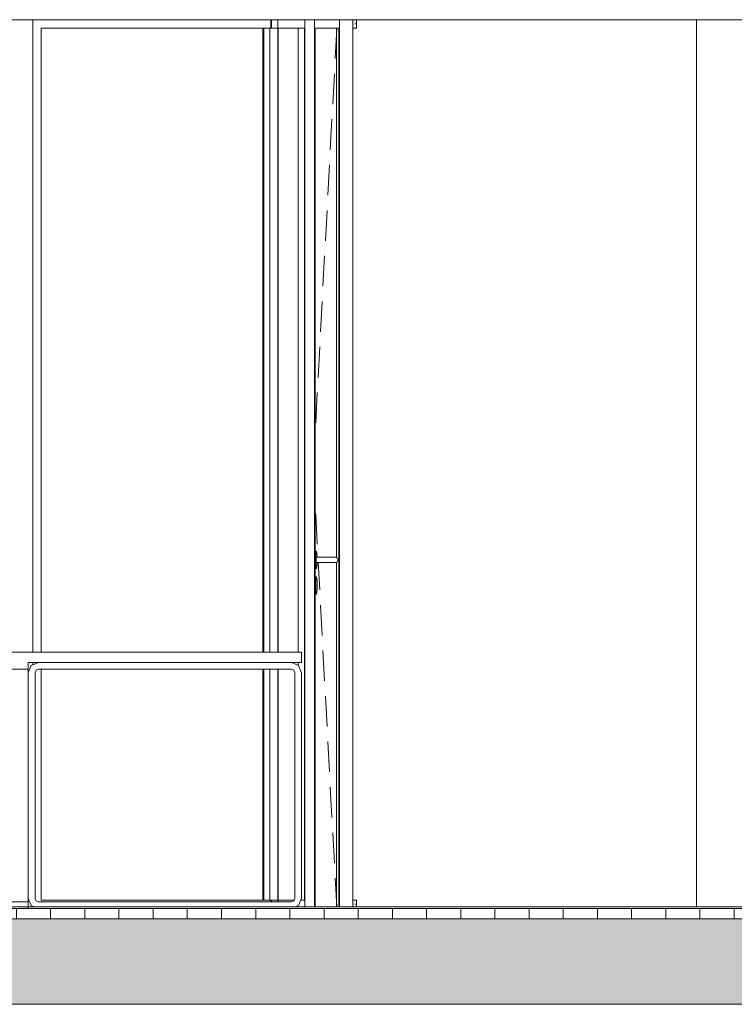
# Model space of a CAD drawing. Extents: x -156717 to 425753, y -51191 to 363295.
# Tile 487 of 502: x 315160 to 317251, y 204118 to 206998. Entities that reach past the tile are written whole.
import ezdxf

# ---------------------------------------------------------------- set-up
doc = ezdxf.new("R2010")
doc.units = 0
doc.header["$LTSCALE"] = 50
doc.linetypes.add('7 Voorgevel & doorsnede A-A$0$B0204', pattern=[1300, 1000, -100, 100, -100])
doc.layers.get('0').update_dxf_attribs({"linetype": 'CONTINUOUS'})
for name, color, linetype in [('7 Voorgevel & doorsnede A-A$0$00 Bestaand', 7, 'CONTINUOUS'), ('7 Voorgevel & doorsnede A-A$0$00 Bestaande vloeren', 7, 'CONTINUOUS'), ('7 Voorgevel & doorsnede A-A$0$00 Bestaande vloeren Doorsnede-arcering', 7, 'CONTINUOUS'), ('7 Voorgevel & doorsnede A-A$0$00 Bestaande vloeren Laagscheidingslijnen', 7, 'CONTINUOUS'), ('7 Voorgevel & doorsnede A-A$0$00 Simple Deuren', 7, 'CONTINUOUS'), ('7 Voorgevel & doorsnede A-A$0$00 Simple Ramen', 7, 'CONTINUOUS'), ('7 Voorgevel & doorsnede A-A$0$22 Binnenwanden', 7, 'CONTINUOUS'), ('7 Voorgevel & doorsnede A-A$0$23 Vloeren', 7, 'CONTINUOUS'), ('7 Voorgevel & doorsnede A-A$0$82 Interieur', 7, 'CONTINUOUS')]:
    doc.layers.add(name, color=color, linetype=linetype)

# ---------------------------------------------------------------- blocks, each defined once
blk = doc.blocks.new('7 Voorgevel & doorsnede A-A$0$Section Elem_281_3', base_point=(108550.6, 1635.3))
at = {"layer": '7 Voorgevel & doorsnede A-A$0$00 Bestaande vloeren', "color": 2, "linetype": 'Continuous', "lineweight": 0}
blk.add_line((83699.5, 11555.3), (96512.7, 11555.3), dxfattribs=at)
blk = doc.blocks.new('7 Voorgevel & doorsnede A-A$0$Section Elem_282_3', base_point=(108550.6, 1635.3))
at = {"layer": '7 Voorgevel & doorsnede A-A$0$00 Bestaande vloeren', "color": 2, "linetype": 'Continuous', "lineweight": 0}
blk.add_line((83699.5, 14435.3), (88486.3, 14435.3), dxfattribs=at)
blk = doc.blocks.new('7 Voorgevel & doorsnede A-A$0$Section Elem_288_3', base_point=(108550.6, 1635.3))
at = {"layer": '7 Voorgevel & doorsnede A-A$0$00 Bestaande vloeren Doorsnede-arcering', "linetype": 'Continuous', "lineweight": 0}
h = blk.add_hatch(dxfattribs=at)
h.set_pattern_fill('LIJNEN_VERT_100_0003', color=9, style=0, pattern_type=2)
h.set_pattern_definition([(90, (108550.56, 1635.29), (-100, 0), [])])
h.paths.add_polyline_path([(96512.7, 11805.3), (96512.7, 11835.3), (83899.9, 11835.3), (83899.9, 11805.3)], flags=0)
h = blk.add_hatch(dxfattribs=at)
h.set_pattern_fill('11_GEWAPEND_BETON__I_H_W_73', color=9, style=0, pattern_type=2)
h.set_pattern_definition([(0, (108550.56, 1635.29), (0, 70), [0, -70])])
h.paths.add_polyline_path([(96512.7, 11555.3), (96512.7, 11805.3), (83899.9, 11805.3), (83899.9, 11555.3)], flags=0)
at = {"layer": '7 Voorgevel & doorsnede A-A$0$00 Bestaande vloeren', "color": 2, "linetype": 'Continuous', "lineweight": 0}
blk.add_line((83899.9, 11835.3), (96512.7, 11835.3), dxfattribs=at)
at = {"layer": '7 Voorgevel & doorsnede A-A$0$00 Bestaande vloeren', "color": 1, "linetype": 'Continuous', "lineweight": 0}
blk.add_line((83899.9, 11555.3), (96512.7, 11555.3), dxfattribs=at)
at = {"layer": '7 Voorgevel & doorsnede A-A$0$00 Bestaande vloeren Laagscheidingslijnen', "color": 3, "linetype": 'Continuous', "lineweight": 0}
blk.add_line((83899.9, 11805.3), (96512.7, 11805.3), dxfattribs=at)
blk.add_line((83899.9, 11805.3), (96512.7, 11805.3), dxfattribs=at)
blk = doc.blocks.new('7 Voorgevel & doorsnede A-A$0$Section Elem_395_3', base_point=(108550.6, 1635.3))
at = {"layer": '7 Voorgevel & doorsnede A-A$0$00 Bestaand', "color": 252, "linetype": 'Continuous', "lineweight": 0}
blk.add_line((87845, 11840.3), (87845, 14435.3), dxfattribs=at)
blk = doc.blocks.new('7 Voorgevel & doorsnede A-A$0$Section Elem_533_3', base_point=(108550.6, 1635.3))
at = {"layer": '7 Voorgevel & doorsnede A-A$0$22 Binnenwanden', "color": 252, "linetype": 'Continuous', "lineweight": 0}
for p, q in [((84772.3, 14435.3), (84772.3, 12735.3)), ((85902.5, 12585.3), (85902.5, 14435.3)), ((85902.5, 12548.4), (85902.5, 12555.3)), ((85902.5, 11840.3), (85902.5, 11842.2))]:
    blk.add_line(p, q, dxfattribs=at)
blk = doc.blocks.new('7 Voorgevel & doorsnede A-A$0$Section Elem_582_3', base_point=(108550.6, 1635.3))
at = {"layer": '7 Voorgevel & doorsnede A-A$0$82 Interieur', "color": 2, "linetype": 'Continuous', "lineweight": 0}
for p, q in [((84289.1, 12585.3), (85889.1, 12585.3)), ((84289.1, 12555.3), (84289.1, 12585.3)), ((84289.1, 12535.3), (84289.1, 12555.3)), ((84289.1, 12535.3), (84339.1, 12535.3)), ((84339.1, 12555.3), (85839.1, 12555.3)), ((84339.1, 12535.3), (84339.1, 12555.3)), ((85839.1, 12535.3), (85839.1, 12555.3)), ((85839.1, 12535.3), (85889.1, 12535.3)), ((85889.1, 12535.3), (85889.1, 12555.3)), ((84289.1, 11855.3), (84339.1, 11855.3)), ((84289.1, 11835.3), (84289.1, 11855.3)), ((84339.1, 11835.3), (84339.1, 11855.3)), ((85839.1, 11855.3), (85889.1, 11855.3)), ((85839.1, 11835.3), (85839.1, 11855.3)), ((85889.1, 11835.3), (85889.1, 11855.3))]:
    blk.add_line(p, q, dxfattribs=at)
at = {"layer": '7 Voorgevel & doorsnede A-A$0$82 Interieur', "color": 1, "linetype": 'Continuous', "lineweight": 0}
for p, q in [((84289.1, 12535.3), (84289.1, 12532.4)), ((84289.1, 12532.4), (84289.1, 12525.3)), ((84339.1, 12535.3), (84339.1, 12532.4)), ((84339.1, 12532.4), (84339.1, 12525.3)), ((85839.1, 12535.3), (85839.1, 12532.4)), ((85839.1, 12532.4), (85839.1, 12525.3)), ((85889.1, 12535.3), (85889.1, 12532.4)), ((85889.1, 12532.4), (85889.1, 12525.3)), ((84289.1, 12525.3), (84289.1, 11865.3)), ((84339.1, 12525.3), (84339.1, 11865.3)), ((85839.1, 12525.3), (85839.1, 11865.3)), ((84289.1, 11865.3), (84289.1, 11858.2)), ((84289.1, 11858.2), (84289.1, 11855.3)), ((84339.1, 11865.3), (84339.1, 11858.2)), ((84339.1, 11858.2), (84339.1, 11855.3)), ((85839.1, 11865.3), (85839.1, 11858.2)), ((85839.1, 11858.2), (85839.1, 11855.3)), ((85889.1, 11865.3), (85889.1, 11858.2)), ((85889.1, 11858.2), (85889.1, 11855.3))]:
    blk.add_line(p, q, dxfattribs=at)
blk = doc.blocks.new('7 Voorgevel & doorsnede A-A$0$Section Elem_710_3', base_point=(108550.6, 1635.3))
at = {"layer": '7 Voorgevel & doorsnede A-A$0$00 Simple Ramen', "color": 252, "linetype": 'Continuous', "lineweight": 0}
for p, q in [((86849.7, 14435.3), (86849.7, 14422.8)), ((86845.4, 14422.8), (86849.7, 14422.8)), ((86849.7, 14410.3), (86845.4, 14410.3)), ((86849.7, 14422.8), (86849.7, 14410.3)), ((86845.4, 11860.3), (86849.7, 11860.3)), ((86849.7, 11847.8), (86845.4, 11847.8)), ((86849.7, 11860.3), (86849.7, 11847.8)), ((86849.7, 11847.8), (86849.7, 11840.3))]:
    blk.add_line(p, q, dxfattribs=at)
blk = doc.blocks.new('7 Voorgevel & doorsnede A-A$0$Section Elem_711_3', base_point=(108550.6, 1635.3))
at = {"layer": '7 Voorgevel & doorsnede A-A$0$00 Simple Ramen', "color": 252, "linetype": 'Continuous', "lineweight": 0}
for p, q in [((86800.4, 14435.3), (86800.4, 11840.3)), ((86839.2, 11840.3), (86839.2, 14435.3)), ((86839.2, 14410.3), (86845.4, 14410.3)), ((86845.4, 11860.3), (86839.2, 11860.3))]:
    blk.add_line(p, q, dxfattribs=at)
blk = doc.blocks.new('7 Voorgevel & doorsnede A-A$0$Section Elem_712_3', base_point=(108550.6, 1635.3))
at = {"layer": '7 Voorgevel & doorsnede A-A$0$00 Simple Ramen', "color": 252, "linetype": 'Continuous', "lineweight": 0}
for p, q in [((86599.5, 14435.3), (86599.5, 14422.8)), ((85927.5, 12585.3), (85927.5, 14410.3)), ((85927.5, 14410.3), (86599.5, 14410.3)), ((86576, 14410.3), (86576, 12585.3)), ((86599.5, 14422.8), (86599.2, 14422.8)), ((86599.5, 14422.8), (86599.5, 14410.3)), ((85927.5, 11860.3), (85927.5, 12535.3)), ((86576, 12535.3), (86576, 11860.3)), ((86599.5, 11860.3), (85927.5, 11860.3)), ((86599.5, 11860.3), (86599.5, 11855.3))]:
    blk.add_line(p, q, dxfattribs=at)
blk = doc.blocks.new('7 Voorgevel & doorsnede A-A$0$Section Elem_713_3', base_point=(108550.6, 1635.3))
at = {"layer": '7 Voorgevel & doorsnede A-A$0$00 Simple Ramen', "color": 252, "linetype": 'Continuous', "lineweight": 0}
for p, q in [((86601, 14435.3), (86601, 14422.8)), ((86619.9, 14435.3), (86619.9, 12585.3)), ((86577.5, 12585.3), (86577.5, 14410.3)), ((86578.5, 14410.3), (86578.5, 12585.3)), ((86596.1, 14410.3), (86596.1, 12585.3)), ((86599.5, 14422.8), (86601, 14422.8)), ((86601, 14410.3), (86599.5, 14410.3)), ((86601, 14422.8), (86601, 14410.3)), ((86619.5, 14410.3), (86601, 14410.3)), ((86619.5, 12585.3), (86619.5, 14410.3)), ((86577.5, 11860.3), (86577.5, 12535.3)), ((86578.5, 12535.3), (86578.5, 11860.3)), ((86596.1, 12535.3), (86596.1, 11860.3)), ((86619.5, 11860.3), (86619.5, 12535.3)), ((86619.9, 12535.3), (86619.9, 11855.3)), ((86599.5, 11860.3), (86601, 11860.3)), ((86601, 11860.3), (86619.5, 11860.3)), ((86601, 11860.3), (86601, 11855.3))]:
    blk.add_line(p, q, dxfattribs=at)
blk = doc.blocks.new('7 Voorgevel & doorsnede A-A$0$Section Elem_714_3', base_point=(108550.6, 1635.3))
at = {"layer": '7 Voorgevel & doorsnede A-A$0$00 Simple Deuren', "color": 252, "linetype": 'Continuous', "lineweight": 0}
for p, q in [((86727, 14435.3), (86727, 11840.3)), ((86800.3, 11840.3), (86800.3, 14435.3)), ((86798.3, 14410.3), (86729.1, 14410.3)), ((86729.1, 14410.3), (86729.1, 11840.3)), ((86787.5, 14321.5), (86792.3, 14410.3)), ((86791.3, 14410.3), (86791.3, 12861.7)), ((86798.3, 11840.3), (86798.3, 14410.3)), ((86780.4, 14188.3), (86785.1, 14277.1)), ((86773.2, 14055.1), (86778, 14143.9)), ((86766.1, 13921.9), (86770.8, 14010.7)), ((86758.9, 13788.7), (86763.7, 13877.5)), ((86751.7, 13655.6), (86756.5, 13744.3)), ((86744.6, 13522.4), (86749.4, 13611.2)), ((86737.4, 13389.2), (86742.2, 13478)), ((86730.3, 13256), (86735.1, 13344.8)), ((86735.1, 12900.8), (86730.3, 12989.6)), ((86729.1, 12880.3), (86732.5, 12880.3)), ((86731.2, 12874.4), (86730.9, 12871.4)), ((86731.5, 12876.9), (86731.2, 12874.4)), ((86731.8, 12878.8), (86731.5, 12876.9)), ((86732.1, 12879.9), (86731.8, 12878.8)), ((86732.5, 12880.3), (86732.1, 12879.9)), ((86732.9, 12879.9), (86732.5, 12880.3)), ((86733.2, 12878.8), (86732.9, 12879.9)), ((86733.5, 12876.9), (86733.2, 12878.8)), ((86733.8, 12874.4), (86733.5, 12876.9)), ((86734.1, 12871.4), (86733.8, 12874.4)), ((86730.5, 12859.6), (86730.4, 12855.3)), ((86730.4, 12855.3), (86730.5, 12851)), ((86730.6, 12863.8), (86730.5, 12859.6)), ((86730.5, 12851), (86730.6, 12846.7)), ((86730.7, 12867.8), (86730.6, 12863.8)), ((86730.6, 12846.7), (86730.7, 12842.8)), ((86730.9, 12871.4), (86730.7, 12867.8)), ((86732.1, 12860.6), (86731.9, 12855.3)), ((86731.9, 12855.3), (86732.1, 12850)), ((86732.5, 12862.8), (86732.1, 12860.6)), ((86732.1, 12850), (86732.5, 12847.8)), ((86732.5, 12862.8), (86767.4, 12862.8)), ((86732.5, 12847.8), (86767.4, 12847.8)), ((86734.3, 12867.8), (86734.1, 12871.4)), ((86734.4, 12863.8), (86734.3, 12867.8)), ((86734.3, 12842.8), (86734.4, 12846.7)), ((86734.5, 12862.8), (86734.4, 12863.8)), ((86734.4, 12846.7), (86734.5, 12847.8)), ((86742.2, 12767.6), (86737.9, 12847.8)), ((86767.4, 12862.8), (86770.6, 12862.8)), ((86767.4, 12847.8), (86770.6, 12847.8)), ((86770.6, 12862.8), (86773.7, 12862.8)), ((86770.6, 12847.8), (86773.7, 12847.8)), ((86773.7, 12862.8), (86776.5, 12862.8)), ((86773.7, 12847.8), (86776.5, 12847.8)), ((86776.5, 12862.8), (86778.7, 12862.8)), ((86776.5, 12847.8), (86778.7, 12847.8)), ((86778.7, 12862.8), (86780.2, 12862.8)), ((86778.7, 12847.8), (86780.2, 12847.8)), ((86780.2, 12862.8), (86780.9, 12862.8)), ((86780.2, 12847.8), (86780.9, 12847.8)), ((86780.9, 12862.8), (86788.7, 12862.8)), ((86780.9, 12847.8), (86788.7, 12847.8)), ((86788.7, 12862.8), (86794.1, 12860.6)), ((86794.1, 12850), (86788.7, 12847.8)), ((86791.3, 12848.8), (86791.3, 11840.3)), ((86794.1, 12860.6), (86796.3, 12855.3)), ((86796.3, 12855.3), (86794.1, 12850)), ((86729.1, 12830.3), (86732.5, 12830.3)), ((86730.7, 12842.8), (86730.9, 12839.2)), ((86730.9, 12839.2), (86731.2, 12836.1)), ((86731.2, 12836.1), (86731.5, 12833.6)), ((86731.5, 12833.6), (86731.8, 12831.8)), ((86731.8, 12831.8), (86732.1, 12830.7)), ((86732.1, 12830.7), (86732.5, 12830.3)), ((86732.5, 12830.3), (86732.9, 12830.7)), ((86732.9, 12830.7), (86733.2, 12831.8)), ((86733.2, 12831.8), (86733.5, 12833.6)), ((86733.5, 12833.6), (86733.8, 12836.1)), ((86733.8, 12836.1), (86734.1, 12839.2)), ((86734.1, 12839.2), (86734.3, 12842.8)), ((86729.1, 12805.3), (86732.5, 12805.3)), ((86730.6, 12788.8), (86730.5, 12784.6)), ((86730.7, 12792.8), (86730.6, 12788.8)), ((86730.9, 12796.4), (86730.7, 12792.8)), ((86731.2, 12799.4), (86730.9, 12796.4)), ((86731.5, 12801.9), (86731.2, 12799.4)), ((86731.8, 12803.8), (86731.5, 12801.9)), ((86732.1, 12804.9), (86731.8, 12803.8)), ((86732.5, 12805.3), (86732.1, 12804.9)), ((86732.9, 12804.9), (86732.5, 12805.3)), ((86733.2, 12803.8), (86732.9, 12804.9)), ((86733.5, 12801.9), (86733.2, 12803.8)), ((86733.8, 12799.4), (86733.5, 12801.9)), ((86734.1, 12796.4), (86733.8, 12799.4)), ((86734.3, 12792.8), (86734.1, 12796.4)), ((86734.4, 12788.8), (86734.3, 12792.8)), ((86734.5, 12784.6), (86734.4, 12788.8)), ((86730.5, 12784.6), (86730.4, 12780.3)), ((86730.4, 12780.3), (86730.5, 12776)), ((86730.5, 12776), (86730.6, 12771.7)), ((86730.6, 12771.7), (86730.7, 12767.8)), ((86730.7, 12767.8), (86730.9, 12764.2)), ((86730.9, 12764.2), (86731.2, 12761.1)), ((86731.2, 12761.1), (86731.5, 12758.6)), ((86731.5, 12758.6), (86731.8, 12756.8)), ((86733.2, 12756.8), (86733.5, 12758.6)), ((86733.5, 12758.6), (86733.8, 12761.1)), ((86733.8, 12761.1), (86734.1, 12764.2)), ((86734.1, 12764.2), (86734.3, 12767.8)), ((86734.3, 12767.8), (86734.4, 12771.7)), ((86734.4, 12771.7), (86734.5, 12776)), ((86734.6, 12780.3), (86734.5, 12784.6)), ((86734.5, 12776), (86734.6, 12780.3)), ((86729.1, 12755.3), (86732.5, 12755.3)), ((86731.8, 12756.8), (86732.1, 12755.7)), ((86732.1, 12755.7), (86732.5, 12755.3)), ((86732.5, 12755.3), (86732.9, 12755.7)), ((86732.9, 12755.7), (86733.2, 12756.8)), ((86749.4, 12634.4), (86744.6, 12723.2)), ((86756.5, 12501.2), (86751.7, 12590)), ((86763.7, 12368.1), (86758.9, 12456.8)), ((86770.8, 12234.9), (86766.1, 12323.7)), ((86778, 12101.7), (86773.2, 12190.5)), ((86785.1, 11968.5), (86780.4, 12057.3)), ((86792, 11840.3), (86787.5, 11924.1))]:
    blk.add_line(p, q, dxfattribs=at)
blk = doc.blocks.new('7 Voorgevel & doorsnede A-A$0$Section Elem_715_3', base_point=(108550.6, 1635.3))
at = {"layer": '7 Voorgevel & doorsnede A-A$0$00 Simple Ramen', "color": 252, "linetype": 'Continuous', "lineweight": 0}
for p, q in [((86620, 14435.3), (86620, 12585.3)), ((86698.8, 11840.3), (86698.8, 14435.3)), ((86621, 12585.3), (86621, 14410.3)), ((86621, 14410.3), (86697.7, 14410.3)), ((86679.2, 12585.3), (86679.2, 14410.3)), ((86697.7, 14410.3), (86697.7, 11860.3)), ((86620, 12535.3), (86620, 11855.3)), ((86621, 11860.3), (86621, 12535.3)), ((86679.2, 12547), (86679.2, 12555.3)), ((86667, 11860.3), (86621, 11860.3)), ((86697.7, 11860.3), (86687, 11860.3))]:
    blk.add_line(p, q, dxfattribs=at)
blk = doc.blocks.new('7 Voorgevel & doorsnede A-A$0$Section Elem_745_3', base_point=(108550.6, 1635.3))
at = {"layer": '7 Voorgevel & doorsnede A-A$0$82 Interieur', "color": 2, "linetype": 'Continuous', "lineweight": 0}
for p, q in [((85889.1, 12585.3), (86689.1, 12585.3)), ((86689.1, 12555.3), (86689.1, 12585.3)), ((85889.1, 12555.3), (86689.1, 12555.3))]:
    blk.add_line(p, q, dxfattribs=at)
at = {"layer": '7 Voorgevel & doorsnede A-A$0$82 Interieur', "color": 1, "linetype": 'Continuous', "lineweight": 0}
for p, q in [((85897.9, 12546.5), (85889.1, 12525.3)), ((85919.1, 12555.3), (85897.9, 12546.5)), ((85909.1, 12525.3), (85912, 12532.4)), ((85912, 12532.4), (85919.1, 12535.3)), ((85919.1, 12535.3), (86659.1, 12535.3)), ((86680.3, 12546.5), (86659.1, 12555.3)), ((86659.1, 12535.3), (86666.2, 12532.4)), ((86666.2, 12532.4), (86669.1, 12525.3)), ((86689.1, 12525.3), (86680.3, 12546.5)), ((85889.1, 12525.3), (85889.1, 11865.3)), ((85909.1, 11865.3), (85909.1, 12525.3)), ((86669.1, 12525.3), (86669.1, 11865.3)), ((86689.1, 11865.3), (86689.1, 12525.3)), ((85889.1, 11865.3), (85897.9, 11844.1)), ((85897.9, 11844.1), (85907, 11840.3)), ((85912, 11858.2), (85909.1, 11865.3)), ((85919.1, 11855.3), (85912, 11858.2)), ((86659.1, 11855.3), (85919.1, 11855.3)), ((86666.2, 11858.2), (86659.1, 11855.3)), ((86669.1, 11865.3), (86666.2, 11858.2)), ((86671.2, 11840.3), (86680.3, 11844.1)), ((86680.3, 11844.1), (86689.1, 11865.3))]:
    blk.add_line(p, q, dxfattribs=at)
blk = doc.blocks.new('7 Voorgevel & doorsnede A-A$0$Section Elem_759_3', base_point=(108550.6, 1635.3))
at = {"layer": '7 Voorgevel & doorsnede A-A$0$23 Vloeren', "color": 2, "linetype": 'Continuous', "lineweight": 0}
for p, q in [((83699.2, 11840.3), (90829.9, 11840.3)), ((85889.1, 11835.3), (88869.6, 11835.3))]:
    blk.add_line(p, q, dxfattribs=at)
blk = doc.blocks.new('7 Voorgevel & doorsnede A-A$0$A DOORSNEDE A-A_STORY_MARKER', base_point=(108550.6, 1635.3))
at = {"color": 9, "linetype": '7 Voorgevel & doorsnede A-A$0$B0204', "lineweight": 0}
blk.add_line((68885.1, 11835.3), (99506.2, 11835.3), dxfattribs=at)

msp = doc.modelspace()

# ---------------------------------------------------------------- block references
at = {"linetype": 'Continuous', "lineweight": 0}
msp.add_blockref('7 Voorgevel & doorsnede A-A$0$A DOORSNEDE A-A_STORY_MARKER', (337846.4774, 194197.76673), dxfattribs=at)
at = {"layer": '7 Voorgevel & doorsnede A-A$0$00 Bestaand', "color": 9, "lineweight": 0}
msp.add_blockref('7 Voorgevel & doorsnede A-A$0$Section Elem_395_3', (337846.4774, 194197.76673), dxfattribs=at)
at = {"layer": '7 Voorgevel & doorsnede A-A$0$00 Bestaande vloeren', "color": 9, "lineweight": 0}
for name in ['7 Voorgevel & doorsnede A-A$0$Section Elem_282_3', '7 Voorgevel & doorsnede A-A$0$Section Elem_288_3', '7 Voorgevel & doorsnede A-A$0$Section Elem_281_3']:
    msp.add_blockref(name, (337846.4774, 194197.76673), dxfattribs=at)
at = {"layer": '7 Voorgevel & doorsnede A-A$0$00 Simple Deuren', "color": 9, "lineweight": 0}
msp.add_blockref('7 Voorgevel & doorsnede A-A$0$Section Elem_714_3', (337846.4774, 194197.76673), dxfattribs=at)
at = {"layer": '7 Voorgevel & doorsnede A-A$0$00 Simple Ramen', "color": 9, "lineweight": 0}
for name in ['7 Voorgevel & doorsnede A-A$0$Section Elem_712_3', '7 Voorgevel & doorsnede A-A$0$Section Elem_713_3', '7 Voorgevel & doorsnede A-A$0$Section Elem_715_3', '7 Voorgevel & doorsnede A-A$0$Section Elem_711_3', '7 Voorgevel & doorsnede A-A$0$Section Elem_710_3']:
    msp.add_blockref(name, (337846.4774, 194197.76673), dxfattribs=at)
at = {"layer": '7 Voorgevel & doorsnede A-A$0$22 Binnenwanden', "color": 9, "lineweight": 0}
msp.add_blockref('7 Voorgevel & doorsnede A-A$0$Section Elem_533_3', (337846.4774, 194197.76673), dxfattribs=at)
at = {"layer": '7 Voorgevel & doorsnede A-A$0$23 Vloeren', "color": 9, "lineweight": 0}
msp.add_blockref('7 Voorgevel & doorsnede A-A$0$Section Elem_759_3', (337846.4774, 194197.76673), dxfattribs=at)
at = {"layer": '7 Voorgevel & doorsnede A-A$0$82 Interieur', "color": 9, "lineweight": 0}
for name in ['7 Voorgevel & doorsnede A-A$0$Section Elem_582_3', '7 Voorgevel & doorsnede A-A$0$Section Elem_745_3']:
    msp.add_blockref(name, (337846.4774, 194197.76673), dxfattribs=at)

doc.saveas('drawing.dxf')
